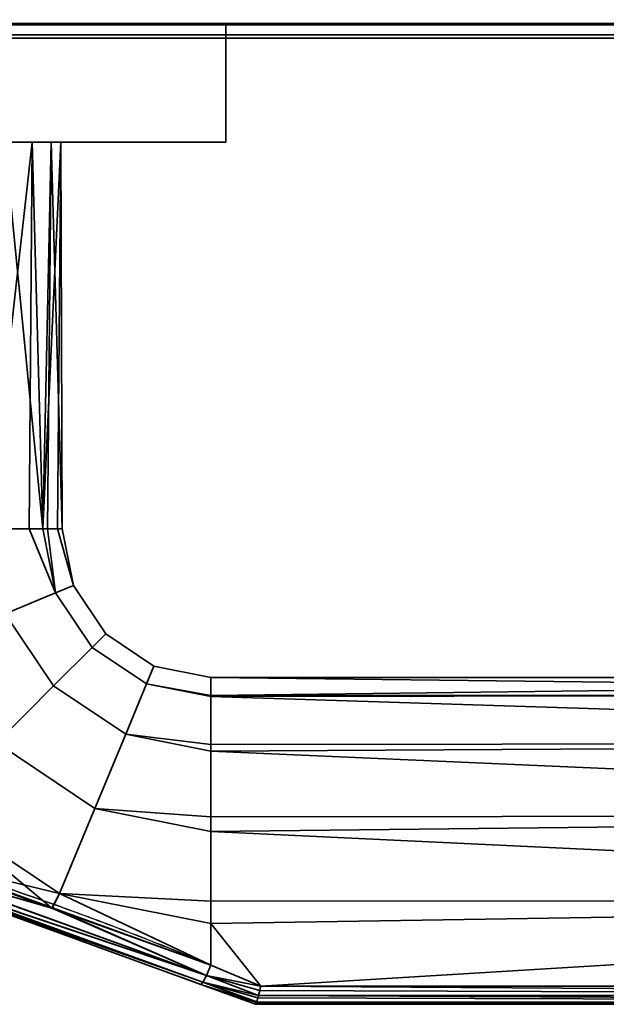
# Model space of a CAD drawing. Header units: millimetres. Extents: x -587 to 3688, y -115 to 120.
# Tile 392 of 656: x 1093 to 1133, y -115 to -49. Entities that reach past the tile are written whole.
import ezdxf

# ---------------------------------------------------------------- set-up
doc = ezdxf.new("R2010")
doc.units = ezdxf.units.MM
doc.layers.add('152', color=7, linetype='Continuous', true_color=0xffffff)

# ---------------------------------------------------------------- blocks, each defined once
blk = doc.blocks.new('UG_SURFACE_048')
at = {"layer": '152', "color": 43, "linetype": 'Continuous', "lineweight": 35}
for points in [[(1016, 0, 2017), (1016, -49, 2017), (1984, -49, 2017), (1984, 0, 2017)], [(1016, -49, 2), (1016, -47), (1984, -47), (1984, -49, 2)], [(1081, -49, 1190), (1107, -49, 1186.5), (1984, -49, 2017), (1016, -49, 2017)], [(1107, -49, 951.5), (1081, -49, 948), (1016, -49, 2), (1984, -49, 2)], [(1107, -49, 951.5), (1107, -57, 951.5), (1081, -57, 948), (1081, -49, 948)], [(1081, -49, 1190), (1081, -57, 1190), (1107, -57, 1186.5), (1107, -49, 1186.5)], [(1107, -49, 1186.5), (1107, -49, 951.5), (1984, -49, 2), (1984, -49, 2017)], [(1107, -49, 1186.5), (1107, -57, 1186.5), (1107, -57, 951.5), (1107, -49, 951.5)], [(1077.881, -57, 1118.672), (1084.119, -57, 1118.672), (1107, -57, 1186.5), (1081, -57, 1190)], [(1085.401, -57, 982.875), (1081, -57, 982), (1081, -57, 948), (1107, -57, 951.5)], [(1107, -57, 1186.5), (1084.119, -57, 1118.672), (1089.817, -57, 1116.135)], [(1107, -57, 951.5), (1089.132, -57, 985.368), (1085.401, -57, 982.875)], [(1107, -57, 951.5), (1087.101, -57, 1090.297), (1091.625, -57, 1018.901), (1092.5, -57, 1014.5)], [(1107, -57, 951.5), (1092.147, -57, 1093.963), (1087.101, -57, 1090.297)], [(1091.625, -57, 989.099), (1089.132, -57, 985.368), (1107, -57, 951.5)], [(1089.817, -57, 1116.135), (1093.99, -57, 1111.5), (1107, -57, 1186.5)], [(1093.99, -57, 1111.5), (1089.817, -57, 1116.135), (1091.037, -83, 1115.147)], [(1091.037, -83, 1115.147), (1093.792, -83, 1111.356), (1093.99, -57, 1111.5)], [(1092.5, -57, 993.5), (1091.625, -57, 989.099), (1107, -57, 951.5)], [(1094.703, -83, 1097.899), (1091.949, -83, 1094.107), (1092.147, -57, 1093.963)], [(1095.266, -57, 1099.365), (1092.147, -57, 1093.963), (1107, -57, 951.5)], [(1092.147, -57, 1093.963), (1095.266, -57, 1099.365), (1094.703, -83, 1097.899)], [(1092.5, -57, 1014.5), (1092.5, -57, 993.5), (1107, -57, 951.5)], [(1093.99, -57, 1111.5), (1093.792, -83, 1111.356), (1094.703, -83, 1110.101)], [(1107, -57, 1186.5), (1093.99, -57, 1111.5), (1095.918, -57, 1105.568)], [(1095.918, -57, 1105.568), (1093.99, -57, 1111.5), (1094.703, -83, 1110.101)], [(1095.266, -57, 1099.365), (1095.026, -83, 1099.416), (1094.703, -83, 1097.899)], [(1094.703, -83, 1110.101), (1095.678, -83, 1105.517), (1095.918, -57, 1105.568)], [(1096, -83, 1104), (1095.026, -83, 1099.416), (1095.266, -57, 1099.365)], [(1095.918, -57, 1105.568), (1095.266, -57, 1099.365), (1107, -57, 951.5), (1107, -57, 1186.5)], [(1095.266, -57, 1099.365), (1095.918, -57, 1105.568), (1096, -83, 1104)], [(1095.918, -57, 1105.568), (1095.678, -83, 1105.517), (1096, -83, 1104)], [(1093.792, -83, 1111.356), (1091.037, -83, 1115.147), (1092.176, -88.726, 1115.147), (1095.563, -87.323, 1110.101)], [(1091.949, -83, 1094.107), (1094.703, -83, 1097.899), (1095.563, -87.323, 1097.899), (1092.176, -88.726, 1092.853)], [(1095.563, -87.323, 1110.101), (1094.703, -83, 1110.101), (1093.792, -83, 1111.356)], [(1095.563, -87.323, 1097.899), (1094.703, -83, 1097.899), (1095.026, -83, 1099.416)], [(1095.678, -83, 1105.517), (1094.703, -83, 1110.101), (1095.563, -87.323, 1110.101), (1096.761, -86.827, 1104)], [(1095.026, -83, 1099.416), (1096, -83, 1104), (1096.761, -86.827, 1104), (1095.563, -87.323, 1097.899)], [(1096.761, -86.827, 1104), (1096, -83, 1104), (1095.678, -83, 1105.517)], [(1095.563, -87.323, 1097.899), (1098.012, -90.988, 1097.899), (1095.42, -93.58, 1092.853), (1092.176, -88.726, 1092.853)], [(1092.176, -88.726, 1115.147), (1095.42, -93.58, 1115.147), (1098.012, -90.988, 1110.101), (1095.563, -87.323, 1110.101)], [(1096.761, -86.827, 1104), (1098.929, -90.071, 1104), (1098.012, -90.988, 1097.899), (1095.563, -87.323, 1097.899)], [(1095.563, -87.323, 1110.101), (1098.012, -90.988, 1110.101), (1098.929, -90.071, 1104), (1096.761, -86.827, 1104)], [(1092.176, -88.726, 1092.853), (1095.42, -93.58, 1092.853), (1091.6, -97.4, 1089.734), (1087.185, -90.793, 1089.734)], [(1087.185, -90.793, 1118.266), (1091.6, -97.4, 1118.266), (1095.42, -93.58, 1115.147), (1092.176, -88.726, 1115.147)], [(1098.929, -90.071, 1104), (1102.173, -92.239, 1104), (1101.677, -93.437, 1097.899), (1098.012, -90.988, 1097.899)], [(1098.012, -90.988, 1110.101), (1101.677, -93.437, 1110.101), (1102.173, -92.239, 1104), (1098.929, -90.071, 1104)], [(1098.012, -90.988, 1097.899), (1101.677, -93.437, 1097.899), (1100.274, -96.824, 1092.853), (1095.42, -93.58, 1092.853)], [(1095.42, -93.58, 1115.147), (1100.274, -96.824, 1115.147), (1101.677, -93.437, 1110.101), (1098.012, -90.988, 1110.101)], [(1101.677, -93.437, 1097.899), (1102.173, -92.239, 1104), (1106, -93, 1104), (1106, -94.218, 1098.27)], [(1106, -94.218, 1109.73), (1106, -93, 1104), (1102.173, -92.239, 1104), (1101.677, -93.437, 1110.101)], [(1204, -94.144, 1098.254), (1106, -94.218, 1098.27), (1106, -93, 1104)], [(1204, -93, 1104), (1106, -93, 1104), (1106, -94.218, 1109.73)], [(1106, -94.218, 1109.73), (1204, -94.144, 1109.746), (1204, -93, 1104)], [(1106, -93, 1104), (1204, -93, 1104), (1204, -94.144, 1098.254)], [(1095.42, -93.58, 1092.853), (1100.274, -96.824, 1092.853), (1098.207, -101.815, 1089.734), (1091.6, -97.4, 1089.734)], [(1091.6, -97.4, 1118.266), (1098.207, -101.815, 1118.266), (1100.274, -96.824, 1115.147), (1095.42, -93.58, 1115.147)], [(1100.274, -96.824, 1092.853), (1101.677, -93.437, 1097.899), (1106, -94.297, 1097.899), (1106, -97.516, 1093.467)], [(1106, -97.516, 1114.532), (1106, -94.297, 1110.101), (1101.677, -93.437, 1110.101), (1100.274, -96.824, 1115.147)], [(1101.677, -93.437, 1110.101), (1106, -94.297, 1110.101), (1106, -94.218, 1109.73)], [(1106, -94.218, 1098.27), (1106, -94.297, 1097.899), (1101.677, -93.437, 1097.899)], [(1106, -94.297, 1097.899), (1204, -94.144, 1098.254), (1204, -97.402, 1093.385)], [(1204, -94.144, 1109.746), (1106, -94.218, 1109.73), (1106, -94.297, 1110.101)], [(1106, -94.297, 1110.101), (1204, -97.402, 1114.615), (1204, -94.144, 1109.746)], [(1106, -94.297, 1097.899), (1106, -94.218, 1098.27), (1204, -94.144, 1098.254)], [(1204, -97.402, 1093.385), (1106, -97.516, 1093.467), (1106, -94.297, 1097.899)], [(1106, -94.297, 1110.101), (1106, -97.516, 1114.532), (1204, -97.402, 1114.615)], [(1098.207, -101.815, 1089.734), (1100.274, -96.824, 1092.853), (1106, -97.963, 1092.853), (1106, -102.376, 1090.305)], [(1106, -102.376, 1117.695), (1106, -97.963, 1115.147), (1100.274, -96.824, 1115.147), (1098.207, -101.815, 1118.266)], [(1100.274, -96.824, 1115.147), (1106, -97.963, 1115.147), (1106, -97.516, 1114.532)], [(1106, -97.516, 1093.467), (1106, -97.963, 1092.853), (1100.274, -96.824, 1092.853)], [(1091.6, -97.4, 1089.734), (1098.207, -101.815, 1089.734), (1095.833, -107.546, 1089.082), (1087.214, -101.786, 1089.082)], [(1087.214, -101.786, 1118.918), (1095.833, -107.546, 1118.918), (1098.207, -101.815, 1118.266), (1091.6, -97.4, 1118.266)], [(1106, -97.963, 1092.853), (1204, -97.402, 1093.385), (1204, -102.277, 1090.135)], [(1204, -102.277, 1117.865), (1204, -97.402, 1114.615), (1106, -97.963, 1115.147)], [(1204, -97.402, 1114.615), (1106, -97.516, 1114.532), (1106, -97.963, 1115.147)], [(1106, -97.963, 1092.853), (1106, -97.516, 1093.467), (1204, -97.402, 1093.385)], [(1204, -102.277, 1090.135), (1106, -102.376, 1090.305), (1106, -97.963, 1092.853)], [(1106, -97.963, 1115.147), (1106, -102.376, 1117.695), (1204, -102.277, 1117.865)], [(1095.309, -108.529, 1089.831), (1084.728, -104.737, 1090.011), (1087.214, -101.786, 1089.082)], [(1095.833, -107.546, 1118.918), (1087.214, -101.786, 1118.918), (1086.441, -105.275, 1118.263)], [(1087.214, -101.786, 1089.082), (1095.833, -107.546, 1089.082), (1095.309, -108.529, 1089.831)], [(1095.833, -107.546, 1089.082), (1098.207, -101.815, 1089.734), (1106, -103.365, 1089.734), (1106, -108.051, 1089.242)], [(1106, -108.051, 1118.758), (1106, -103.365, 1118.266), (1098.207, -101.815, 1118.266), (1095.833, -107.546, 1118.918)], [(1098.207, -101.815, 1118.266), (1106, -103.365, 1118.266), (1106, -102.376, 1117.695)], [(1106, -102.376, 1090.305), (1106, -103.365, 1089.734), (1098.207, -101.815, 1089.734)], [(1106, -103.365, 1089.734), (1204, -102.277, 1090.135), (1204, -108.025, 1089)], [(1204, -108.025, 1119), (1204, -102.277, 1117.865), (1106, -103.365, 1118.266)], [(1204, -102.277, 1117.865), (1106, -102.376, 1117.695), (1106, -103.365, 1118.266)], [(1106, -103.365, 1089.734), (1106, -102.376, 1090.305), (1204, -102.277, 1090.135)], [(1204, -108.025, 1089), (1106, -108.051, 1089.242), (1106, -103.365, 1089.734)], [(1106, -103.365, 1118.266), (1106, -108.051, 1118.758), (1204, -108.025, 1119)], [(1084.551, -105.419, 1090.427), (1084.728, -104.737, 1090.011), (1095.309, -108.529, 1089.831)], [(1095.345, -108.501, 1118.304), (1086.441, -105.275, 1118.263), (1086.233, -105.986, 1117.857)], [(1086.441, -105.275, 1118.263), (1095.345, -108.501, 1118.304), (1095.833, -107.546, 1118.918)], [(1084.487, -105.9, 1091.085), (1084.551, -105.419, 1090.427), (1105.703, -113.056, 1090.051)], [(1105.703, -113.056, 1090.051), (1105.46, -113.517, 1090.73), (1084.487, -105.9, 1091.085)], [(1084.549, -106.1, 1091.876), (1084.487, -105.9, 1091.085), (1105.46, -113.517, 1090.73)], [(1095.309, -108.529, 1089.831), (1105.703, -113.056, 1090.051), (1084.551, -105.419, 1090.427)], [(1105.703, -113.056, 1117.949), (1086.233, -105.986, 1117.857), (1086.136, -106.488, 1117.182)], [(1095.345, -108.501, 1118.304), (1086.233, -105.986, 1117.857), (1105.703, -113.056, 1117.949)], [(1105.46, -113.517, 1090.73), (1105.316, -113.659, 1091.562), (1084.549, -106.1, 1091.876)], [(1084.549, -106.1, 1091.876), (1105.316, -113.659, 1091.562), (1105.316, -113.659, 1116.438), (1086.166, -106.689, 1116.361)], [(1105.46, -113.517, 1117.27), (1086.136, -106.488, 1117.182), (1086.166, -106.689, 1116.361)], [(1086.136, -106.488, 1117.182), (1105.46, -113.517, 1117.27), (1105.703, -113.056, 1117.949)], [(1086.166, -106.689, 1116.361), (1105.316, -113.659, 1116.438), (1105.46, -113.517, 1117.27)], [(1106, -112.361, 1089.648), (1095.309, -108.529, 1089.831), (1095.833, -107.546, 1089.082)], [(1095.833, -107.546, 1118.918), (1095.345, -108.501, 1118.304), (1106, -112.361, 1118.352)], [(1095.833, -107.546, 1118.918), (1106, -109.568, 1118.918), (1106, -108.051, 1118.758)], [(1106, -112.361, 1118.352), (1106, -109.568, 1118.918), (1095.833, -107.546, 1118.918)], [(1095.833, -107.546, 1089.082), (1106, -109.568, 1089.082), (1106, -112.361, 1089.648)], [(1106, -108.051, 1089.242), (1106, -109.568, 1089.082), (1095.833, -107.546, 1089.082)], [(1095.309, -108.529, 1089.831), (1106, -112.361, 1089.648), (1105.703, -113.056, 1090.051)], [(1105.703, -113.056, 1117.949), (1106, -112.361, 1118.352), (1095.345, -108.501, 1118.304)], [(1204, -108.025, 1119), (1106, -109.568, 1118.918), (1109.353, -113.769, 1117.846)], [(1204, -108.025, 1119), (1106, -108.051, 1118.758), (1106, -109.568, 1118.918)], [(1109.353, -113.769, 1090.154), (1106, -109.568, 1089.082), (1204, -108.025, 1089)], [(1106, -109.568, 1089.082), (1106, -108.051, 1089.242), (1204, -108.025, 1089)], [(1204, -108.025, 1089), (1204, -113.769, 1090.154), (1109.353, -113.769, 1090.154)], [(1109.353, -113.769, 1117.846), (1204, -113.769, 1117.846), (1204, -108.025, 1119)], [(1106, -109.568, 1118.918), (1106, -112.361, 1118.352), (1109.353, -113.769, 1117.846)], [(1109.353, -113.769, 1090.154), (1106, -112.361, 1089.648), (1106, -109.568, 1089.082)], [(1109.353, -113.769, 1117.846), (1106, -112.361, 1118.352), (1105.703, -113.056, 1117.949)], [(1105.703, -113.056, 1090.051), (1106, -112.361, 1089.648), (1109.353, -113.769, 1090.154)], [(1109.206, -114.416, 1117.379), (1105.703, -113.056, 1117.949), (1105.46, -113.517, 1117.27)], [(1105.46, -113.517, 1090.73), (1105.703, -113.056, 1090.051), (1109.206, -114.416, 1090.621)], [(1105.703, -113.056, 1117.949), (1109.35, -113.783, 1117.84), (1109.353, -113.769, 1117.846)], [(1105.703, -113.056, 1117.949), (1109.21, -114.399, 1117.393), (1109.289, -114.067, 1117.692)], [(1109.289, -114.067, 1117.692), (1109.35, -113.783, 1117.84), (1105.703, -113.056, 1117.949)], [(1105.703, -113.056, 1117.949), (1109.206, -114.416, 1117.379), (1109.21, -114.399, 1117.393)], [(1105.703, -113.056, 1090.051), (1109.35, -113.783, 1090.16), (1109.289, -114.067, 1090.308)], [(1109.353, -113.769, 1090.154), (1109.35, -113.783, 1090.16), (1105.703, -113.056, 1090.051)], [(1109.289, -114.067, 1090.308), (1109.21, -114.399, 1090.607), (1105.703, -113.056, 1090.051)], [(1109.21, -114.399, 1090.607), (1109.206, -114.416, 1090.621), (1105.703, -113.056, 1090.051)], [(1109.081, -114.853, 1116.723), (1105.46, -113.517, 1117.27), (1105.316, -113.659, 1116.438)], [(1105.316, -113.659, 1091.562), (1105.46, -113.517, 1090.73), (1109.081, -114.853, 1091.277)], [(1105.316, -113.659, 1091.562), (1109, -115, 1092.051), (1109, -115, 1115.949), (1105.316, -113.659, 1116.438)], [(1105.316, -113.659, 1116.438), (1109.07, -114.888, 1116.66), (1109.081, -114.853, 1116.723)], [(1105.316, -113.659, 1116.438), (1109.002, -115, 1116), (1109.07, -114.888, 1116.66)], [(1105.316, -113.659, 1116.438), (1109, -115, 1115.949), (1109.002, -115, 1116)], [(1109.081, -114.853, 1091.277), (1109.07, -114.888, 1091.34), (1105.316, -113.659, 1091.562)], [(1109.07, -114.888, 1091.34), (1109.002, -115, 1092), (1105.316, -113.659, 1091.562)], [(1109.002, -115, 1092), (1109, -115, 1092.051), (1105.316, -113.659, 1091.562)], [(1105.46, -113.517, 1117.27), (1109.169, -114.566, 1117.244), (1109.206, -114.416, 1117.379)], [(1105.46, -113.517, 1117.27), (1109.087, -114.835, 1116.757), (1109.169, -114.566, 1117.244)], [(1105.46, -113.517, 1117.27), (1109.081, -114.853, 1116.723), (1109.087, -114.835, 1116.757)], [(1109.206, -114.416, 1090.621), (1109.169, -114.566, 1090.757), (1105.46, -113.517, 1090.73)], [(1109.169, -114.566, 1090.757), (1109.087, -114.835, 1091.243), (1105.46, -113.517, 1090.73)], [(1109.087, -114.835, 1091.243), (1109.081, -114.853, 1091.277), (1105.46, -113.517, 1090.73)], [(1204, -114.415, 1117.411), (1109.35, -113.783, 1117.84), (1109.289, -114.067, 1117.692)], [(1109.289, -114.067, 1090.308), (1109.35, -113.783, 1090.16), (1204, -114.41, 1090.581)], [(1109.353, -113.769, 1117.846), (1109.35, -113.783, 1117.84), (1204, -114.415, 1117.411)], [(1204, -114.41, 1090.581), (1109.35, -113.783, 1090.16), (1109.353, -113.769, 1090.154)], [(1204, -114.415, 1117.411), (1204, -114.41, 1117.419), (1109.353, -113.769, 1117.846)], [(1204, -114.41, 1117.419), (1204, -113.769, 1117.846), (1109.353, -113.769, 1117.846)], [(1109.353, -113.769, 1090.154), (1204, -113.769, 1090.154), (1204, -114.41, 1090.581)], [(1109.169, -114.566, 1117.244), (1109.087, -114.835, 1116.757), (1204, -114.847, 1116.764)], [(1204, -114.846, 1091.232), (1109.087, -114.835, 1091.243), (1109.169, -114.566, 1090.757)], [(1204, -114.847, 1116.764), (1109.206, -114.416, 1117.379), (1109.169, -114.566, 1117.244)], [(1109.169, -114.566, 1090.757), (1109.206, -114.416, 1090.621), (1204, -114.846, 1091.232)], [(1109.21, -114.399, 1117.393), (1109.206, -114.416, 1117.379), (1204, -114.847, 1116.764)], [(1204, -114.846, 1091.232), (1109.206, -114.416, 1090.621), (1109.21, -114.399, 1090.607)], [(1109.289, -114.067, 1117.692), (1109.21, -114.399, 1117.393), (1204, -114.415, 1117.411)], [(1204, -114.41, 1090.581), (1109.21, -114.399, 1090.607), (1109.289, -114.067, 1090.308)], [(1204, -114.847, 1116.764), (1204, -114.846, 1116.768), (1109.21, -114.399, 1117.393)], [(1204, -114.846, 1116.768), (1204, -114.415, 1117.411), (1109.21, -114.399, 1117.393)], [(1109.21, -114.399, 1090.607), (1204, -114.415, 1090.589), (1204, -114.846, 1091.232)], [(1204, -114.41, 1090.581), (1204, -114.415, 1090.589), (1109.21, -114.399, 1090.607)], [(1204, -115, 1092), (1204, -115, 1116), (1109, -115, 1115.949), (1109, -115, 1092.051)], [(1204, -115, 1116), (1109.002, -115, 1116), (1109, -115, 1115.949)], [(1109, -115, 1092.051), (1109.002, -115, 1092), (1204, -115, 1092)], [(1109.07, -114.888, 1116.66), (1109.002, -115, 1116), (1204, -115, 1116)], [(1204, -115, 1092), (1109.002, -115, 1092), (1109.07, -114.888, 1091.34)], [(1204, -115, 1116), (1109.081, -114.853, 1116.723), (1109.07, -114.888, 1116.66)], [(1109.07, -114.888, 1091.34), (1109.081, -114.853, 1091.277), (1204, -115, 1092)], [(1109.087, -114.835, 1116.757), (1109.081, -114.853, 1116.723), (1204, -115, 1116)], [(1204, -115, 1092), (1109.081, -114.853, 1091.277), (1109.087, -114.835, 1091.243)], [(1204, -115, 1116), (1204, -114.847, 1116.764), (1109.087, -114.835, 1116.757)], [(1204, -114.846, 1091.232), (1204, -114.847, 1091.236), (1109.087, -114.835, 1091.243)], [(1109.087, -114.835, 1091.243), (1204, -114.847, 1091.236), (1204, -115, 1092)]]:
    blk.add_3dface(points, dxfattribs=at)
blk = doc.blocks.new('UG_SURFACE_054')
at = {"layer": '152', "color": 252, "linetype": 'Continuous', "lineweight": 35}
for points in [[(2027.266, -48.099, 2060.766), (972.734, -48.099, 2060.766), (973.402, -49.098, 2060.098), (2026.598, -49.098, 2060.098)], [(1988.402, -49.098, 2021.902), (1011.598, -49.098, 2021.902), (1012.266, -48.099, 2021.235), (1987.734, -48.099, 2021.235)], [(2026.598, -49.098, 2060.098), (973.402, -49.098, 2060.098), (974.401, -49.766, 2059.099), (2025.599, -49.766, 2059.099)], [(1989.401, -49.766, 2022.901), (1010.599, -49.766, 2022.901), (1011.598, -49.098, 2021.902), (1988.402, -49.098, 2021.902)], [(2025.599, -49.766, 2059.099), (974.401, -49.766, 2059.099), (975.58, -50, 2057.92), (2024.42, -50, 2057.92)], [(975.58, -50, 2057.92), (1009.42, -50, 2024.08), (1990.58, -50, 2024.08), (2024.42, -50, 2057.92)], [(1990.58, -50, 2024.08), (1009.42, -50, 2024.08), (1010.599, -49.766, 2022.901), (1989.401, -49.766, 2022.901)]]:
    blk.add_3dface(points, dxfattribs=at)

msp = doc.modelspace()

# ---------------------------------------------------------------- linework, layer by layer
at = {"layer": '152', "color": 252, "linetype": 'Continuous', "lineweight": -3, "true_color": 0x939598}
for p, q in [((1016, -49, 2017), (1984, -49, 2017)), ((1984, -49, 2), (1016, -49, 2)), ((1107, -49, 951.5), (1107, -57, 951.5)), ((1107, -49, 1186.5), (1107, -57, 1186.5)), ((1107, -49, 1186.5), (1107, -49, 951.5)), ((2024.42, -50, 2057.92), (975.58, -50, 2057.92)), ((1990.58, -50, 2024.08), (1009.42, -50, 2024.08)), ((1107, -57, 951.5), (1107, -57, 1186.5)), ((1109.353, -113.769, 1117.846), (1204, -113.769, 1117.846)), ((1204, -113.769, 1090.154), (1109.353, -113.769, 1090.154)), ((1109, -115, 1092.051), (1109, -115, 1115.949)), ((1109.002, -115, 1092), (1204, -115, 1092)), ((1204, -115, 1116), (1109.002, -115, 1116))]:
    msp.add_line(p, q, dxfattribs=at)
at = {"layer": '152', "color": 252, "linetype": 'Continuous', "lineweight": -3, "true_color": 0x939598, "extrusion": (0, 1, 0)}
msp.add_circle((-1081, 1104, -57), 15, dxfattribs=at)
at = {"layer": '152', "color": 252, "linetype": 'Continuous', "lineweight": -3, "true_color": 0x939598, "extrusion": (0, -1, 0)}
msp.add_circle((1081, 1104, 83), 15, dxfattribs=at)
at = {"layer": '152', "color": 252, "linetype": 'Continuous', "lineweight": -3, "true_color": 0x939598, "extrusion": (0, 1, 0)}
for centre, start, end in [((-1081, 1046.321, -49), 254.66639, 285.33361), ((-1081, 1091.679, -49), 74.66639, 105.33361)]:
    msp.add_arc(centre, 98.321, start, end, dxfattribs=at)
at = {"layer": '152', "color": 252, "linetype": 'Continuous', "lineweight": -3, "true_color": 0x939598, "extrusion": (0, -1, 0)}
for centre, start, end in [((1081, 1091.679, 57), 74.66639, 105.33361), ((1081, 1046.321, 57), 254.66639, 285.33361)]:
    msp.add_arc(centre, 98.321, start, end, dxfattribs=at)
at = {"layer": '152', "color": 252, "linetype": 'Continuous', "lineweight": -3, "true_color": 0x939598, "extrusion": (1, 0, 0)}
msp.add_arc((-108, 1104, 1106), 15, 253.09721, 106.90279, dxfattribs=at)
at = {"layer": '152', "color": 252, "linetype": 'Continuous', "lineweight": -3, "true_color": 0x939598, "extrusion": (0.934658, -0.340188, -0.103375)}
msp.add_arc((273.236, 1221.847, 956.346), 2, 105.85564, 180, dxfattribs=at)
at = {"layer": '152', "color": 252, "linetype": 'Continuous', "lineweight": -3, "true_color": 0x939598, "extrusion": (0.934658, -0.340188, 0.103375)}
msp.add_arc((273.236, 974.324, 1184.598), 2, 180, 254.14436, dxfattribs=at)
at = {"layer": '152', "color": 252, "linetype": 'Continuous', "lineweight": -3, "true_color": 0x939598, "extrusion": (0.387206, 0.921993, 0)}
for start_param, end_param in [(5.007398, 5.10718), (1.176005, 1.275787)]:
    msp.add_ellipse((1095.615, -108, 1104), major_axis=(35.717, -15), ratio=0.387206, start_param=start_param, end_param=end_param, dxfattribs=at)
at = {"layer": '152', "color": 252, "linetype": 'Continuous', "lineweight": -3, "true_color": 0x939598, "extrusion": (-0.34202, -0.939693, 0)}
for start_param, end_param in [(5.007398, 5.117253), (1.165933, 1.275787)]:
    msp.add_ellipse((1094.931, -109.879, 1104), major_axis=(35.717, -13), ratio=0.34202, start_param=start_param, end_param=end_param, dxfattribs=at)
at = {"layer": '152', "color": 252, "linetype": 'Continuous', "lineweight": -3, "true_color": 0x939598}
for points, knots in [([(1106, -112.361, 1089.648), (1104.254, -111.642, 1089.43), (1102.499, -110.935, 1089.318), (1098.97, -109.564, 1089.192), (1097.195, -108.901, 1089.176), (1091.837, -106.991, 1089.226), (1088.223, -105.827, 1089.358), (1082.862, -104.155, 1090.359), (1081.114, -103.617, 1090.83), (1077.745, -102.582, 1092.203), (1076.124, -102.084, 1093.114), (1073.992, -101.426, 1094.873), (1073.322, -101.218, 1095.534), (1072.138, -100.851, 1096.968), (1071.62, -100.69, 1097.744), (1070.753, -100.419, 1099.43), (1070.42, -100.316, 1100.311), (1069.971, -100.175, 1102.138), (1069.854, -100.139, 1103.1), (1069.866, -100.142, 1105.944), (1070.356, -100.296, 1107.833), (1072.113, -100.843, 1111.181), (1073.365, -101.232, 1112.627), (1076.223, -102.114, 1114.949), (1077.847, -102.613, 1115.848), (1081.224, -103.651, 1117.205), (1082.969, -104.188, 1117.666), (1086.523, -105.297, 1118.319), (1088.329, -105.87, 1118.509), (1091.907, -107.044, 1118.744), (1093.689, -107.651, 1118.792), (1097.235, -108.916, 1118.824), (1098.999, -109.574, 1118.808), (1102.509, -110.939, 1118.681), (1104.257, -111.644, 1118.57), (1106, -112.361, 1118.352)], [0, 0, 0, 0, 0.0625, 0.0625, 0.125, 0.125, 0.25, 0.25, 0.3125, 0.3125, 0.375, 0.375, 0.40625, 0.40625, 0.4375, 0.4375, 0.46875, 0.46875, 0.5, 0.5, 0.5625, 0.5625, 0.625, 0.625, 0.6875, 0.6875, 0.75, 0.75, 0.8125, 0.8125, 0.875, 0.875, 0.9375, 0.9375, 1, 1, 1, 1]), ([(1105.316, -113.659, 1116.438), (1101.98, -112.445, 1116.807), (1098.646, -111.231, 1116.853), (1091.977, -108.804, 1116.82), (1088.629, -107.585, 1116.735), (1083.654, -105.775, 1116), (1082.021, -105.18, 1115.648), (1078.841, -104.023, 1114.57), (1077.283, -103.456, 1113.833), (1074.508, -102.446, 1111.855), (1073.264, -101.993, 1110.592), (1071.478, -101.343, 1107.522), (1070.976, -101.16, 1105.753), (1070.984, -101.163, 1103.077), (1071.114, -101.211, 1102.174), (1071.595, -101.386, 1100.478), (1071.951, -101.515, 1099.658), (1073.29, -102.003, 1097.38), (1074.534, -102.456, 1096.12), (1077.315, -103.467, 1094.149), (1078.874, -104.035, 1093.416), (1082.055, -105.193, 1092.344), (1083.703, -105.793, 1091.991), (1088.682, -107.605, 1091.261), (1092.007, -108.815, 1091.18), (1098.659, -111.236, 1091.147), (1101.985, -112.447, 1091.193), (1105.316, -113.659, 1091.562)], [0, 0, 0, 0, 0.125, 0.125, 0.25, 0.25, 0.3125, 0.3125, 0.375, 0.375, 0.4375, 0.4375, 0.5, 0.5, 0.53125, 0.53125, 0.5625, 0.5625, 0.625, 0.625, 0.6875, 0.6875, 0.75, 0.75, 0.875, 0.875, 1, 1, 1, 1])]:
    msp.add_open_spline(points, degree=3, knots=knots, dxfattribs=at)
for points in [[(1109.002, -115, 1092), (1109.061, -115, 1091.202), (1109.206, -114.484, 1090.452), (1109.353, -113.769, 1090.154)], [(1109.353, -113.769, 1117.846), (1109.206, -114.484, 1117.548), (1109.061, -115, 1116.798), (1109.002, -115, 1116)], [(1109, -115, 1092.051), (1109, -115, 1092.034), (1109.001, -115, 1092.017), (1109.002, -115, 1092)], [(1109.002, -115, 1116), (1109.001, -115, 1115.983), (1109, -115, 1115.966), (1109, -115, 1115.949)]]:
    msp.add_open_spline(points, degree=3, dxfattribs=at)

# ---------------------------------------------------------------- block references
for name in ['UG_SURFACE_054', 'UG_SURFACE_048']:
    msp.add_blockref(name, (0, 0), dxfattribs=at)

doc.saveas('drawing.dxf')
